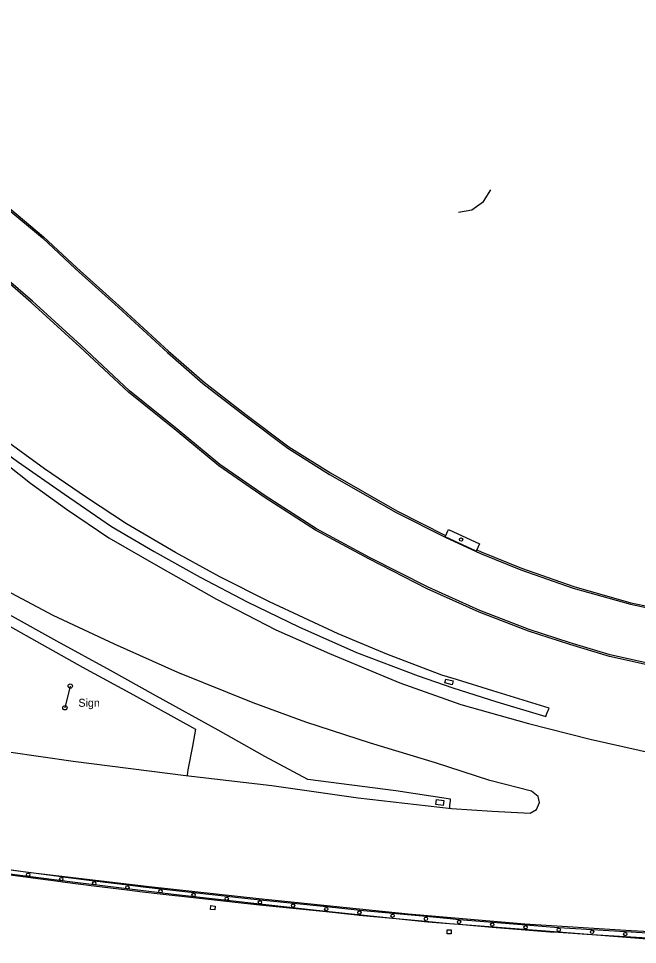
# Model space of a CAD drawing. Extents: x 2402803 to 2427059, y 6985292 to 6997652.
# Drawn here: x 2407177 to 2407548, y 6991341 to 6991896 of the extents above; entities that cross this region are included whole.
import ezdxf

# ---------------------------------------------------------------- set-up
doc = ezdxf.new("R2010")
doc.units = 0
for name, color, linetype in [('p_drainage conc drain', 7, 'Continuous'), ('p_road - paved curb', 7, 'Continuous'), ('p_road bridge end', 7, 'Continuous'), ('p_road conc barrier', 7, 'Continuous'), ('p_structure fence', 7, 'Continuous'), ('p_structure general', 7, 'Continuous'), ('p_structure sign', 7, 'Continuous')]:
    doc.layers.add(name, color=color, linetype=linetype)

msp = doc.modelspace()

# ---------------------------------------------------------------- linework, layer by layer
at = {"layer": 'p_drainage conc drain'}
for points in [[(2407495.31, 6991482.82), (2407461.51, 6991493.17), (2407439.65, 6991499.96), (2407430.91, 6991502.56), (2407398, 6991515.11), (2407368.74, 6991527.28), (2407327.59, 6991546.59), (2407297.77, 6991561.63), (2407271.19, 6991576.04), (2407241.76, 6991593.36), (2407217.86, 6991609.01), (2407192.75, 6991626.36), (2407166.85, 6991645.14), (2407141.98, 6991662.44), (2407121.95, 6991677.16), (2407118.81, 6991673.14), (2407147.5, 6991651.82)], [(2407147.5, 6991651.82), (2407176.48, 6991630.74), (2407204.73, 6991611.17), (2407232.89, 6991591.69), (2407258.36, 6991576.77), (2407286.05, 6991561.44), (2407314.15, 6991546.62), (2407345.14, 6991531.52), (2407379.75, 6991516.14), (2407416.71, 6991502.13), (2407437.42, 6991494.99), (2407463.85, 6991486.55), (2407493.25, 6991477.74), (2407493.92, 6991479.56), (2407495.26, 6991482.83)], [(2407435.81, 6991422.74), (2407435.68, 6991424.41), (2407436.09, 6991427.29), (2407436.19, 6991428.3), (2407403.36, 6991433.2), (2407350.65, 6991439.96), (2407324.82, 6991453.79), (2407296.79, 6991469.54), (2407259.76, 6991489.97), (2407232.32, 6991505.44), (2407200.11, 6991522.97), (2407171.68, 6991538.81), (2407155.05, 6991547.32), (2407153.74, 6991545.36), (2407152.67, 6991542.55), (2407181.77, 6991526.33), (2407215.48, 6991507.31), (2407246, 6991490.88), (2407283.16, 6991470.21), (2407281.37, 6991459.93), (2407278.71, 6991445.78), (2407278.2, 6991442.69)]]:
    msp.add_lwpolyline(points, dxfattribs=at)
at = {"layer": 'p_road - paved curb'}
for points in [[(2406913.05, 6991896.29), (2406917.73, 6991893.16), (2406925.72, 6991889.05), (2406938.06, 6991886.85), (2406964.13, 6991881.95), (2406990.75, 6991875.63), (2407013.14, 6991868.65), (2407035.28, 6991861.27), (2407054.31, 6991853.13), (2407079.19, 6991841.94), (2407104.84, 6991828.35), (2407129.59, 6991812.94), (2407149.69, 6991799.12), (2407171.94, 6991782.46), (2407192.05, 6991765.48), (2407211.98, 6991746.87), (2407237.54, 6991724.04), (2407267.04, 6991696.88), (2407288.34, 6991678.2), (2407313.4, 6991658.94), (2407339.2, 6991639.56), (2407364.14, 6991623.85), (2407404.02, 6991601.06), (2407433.1, 6991586.4)], [(2407171.32, 6991781.68), (2407191.39, 6991764.73), (2407211.31, 6991746.13), (2407236.87, 6991723.3), (2407266.37, 6991696.14), (2407287.7, 6991677.43), (2407312.8, 6991658.14), (2407338.63, 6991638.74), (2407363.63, 6991622.99), (2407403.55, 6991600.18), (2407432.83, 6991585.42), (2407454.07, 6991575.61), (2407478.36, 6991565.75), (2407509.71, 6991554.76), (2407544.04, 6991545.06), (2407567.6, 6991540.21), (2407593.95, 6991534.8)], [(2406945, 6991764.97), (2406947.57, 6991770.72), (2406965.07, 6991763.04), (2406990.3, 6991750.17), (2407020.03, 6991734.83), (2407042.49, 6991721.57), (2407061.41, 6991710.32), (2407086.7, 6991693.19), (2407108, 6991677.76), (2407129.19, 6991661.29), (2407156.86, 6991639.34), (2407184.22, 6991617.69), (2407205.8, 6991602.16), (2407231.26, 6991585), (2407262.14, 6991567.18), (2407295.86, 6991548.12), (2407331.36, 6991529.78), (2407363.47, 6991515.48), (2407405.8, 6991497.96), (2407442.37, 6991484.99), (2407482.95, 6991473.65), (2407519.84, 6991464.28), (2407559.05, 6991455.36), (2407592.31, 6991449.51)], [(2407594.2, 6991500.77), (2407561.27, 6991507.15), (2407531.52, 6991513.71), (2407507.58, 6991520.93), (2407482.96, 6991528.99), (2407453.29, 6991540.41), (2407422.21, 6991554.37), (2407387.11, 6991572.24), (2407355.22, 6991589.54), (2407324.34, 6991609.29), (2407297.23, 6991628.14), (2407271.61, 6991649.26), (2407243, 6991672.31), (2407213.92, 6991699.49), (2407184.78, 6991726.04), (2407160.23, 6991747.12)], [(2407594.39, 6991501.75), (2407561.47, 6991508.13), (2407531.77, 6991514.68), (2407507.88, 6991521.88), (2407483.3, 6991529.93), (2407453.67, 6991541.33), (2407422.64, 6991555.27), (2407387.58, 6991573.13), (2407355.73, 6991590.4), (2407324.9, 6991610.12), (2407297.83, 6991628.94), (2407272.24, 6991650.04), (2407243.66, 6991673.07), (2407214.6, 6991700.22), (2407185.44, 6991726.79), (2407160.87, 6991747.89)], [(2407451.88, 6991577.72), (2407454.47, 6991576.53), (2407478.71, 6991566.69), (2407510.01, 6991555.71), (2407544.28, 6991546.03), (2407567.8, 6991541.19), (2407594.15, 6991535.78)], [(2407132.1, 6991462.18), (2407209.79, 6991451.09), (2407277.46, 6991442.52), (2407329.03, 6991436.37), (2407380.76, 6991429), (2407436.77, 6991422.63), (2407461.19, 6991421.12), (2407483.94, 6991419.86), (2407487.75, 6991421.95), (2407489.45, 6991426.15), (2407488.76, 6991429.77), (2407484.6, 6991432.97), (2407459.73, 6991439.47), (2407427.07, 6991449.93), (2407388.08, 6991461.87), (2407349.46, 6991474.48), (2407317.81, 6991486.07), (2407272.72, 6991504.18), (2407234.74, 6991521.08), (2407197.89, 6991538.37), (2407153.73, 6991561.68)], [(2406356.2, 6991521.03), (2406435.63, 6991507.13), (2406528.3, 6991491.93), (2406614.71, 6991477.07), (2406708.94, 6991461.05), (2406795.55, 6991446.04), (2406879.87, 6991431.94), (2406965.36, 6991417.91), (2407031.19, 6991407.16), (2407112.52, 6991394.46), (2407182.66, 6991384.54), (2407255.5, 6991375.8), (2407321.14, 6991368.73), (2407410.68, 6991359.44), (2407480.65, 6991353.42), (2407544.35, 6991349.54), (2407589.26, 6991347)], [(2406354.89, 6991517.96), (2406421.49, 6991507.4), (2406501.63, 6991492.96), (2406568.05, 6991482.63), (2406649.67, 6991468.38), (2406721.27, 6991456.64), (2406789.87, 6991444.64), (2406870.57, 6991430.88), (2406945.37, 6991418.29), (2407020.91, 6991405.99), (2407093.19, 6991394.71), (2407157.59, 6991385.28), (2407211.03, 6991378.45), (2407270.04, 6991371.27), (2407355.73, 6991361.7), (2407422.57, 6991354.67), (2407495.59, 6991349.14), (2407554.25, 6991344.41), (2407589.36, 6991341.11)]]:
    msp.add_lwpolyline(points, dxfattribs=at)
at = {"layer": 'p_road bridge end'}
for points in [[(2407451.42, 6991576.94), (2407432.88, 6991585.5), (2407434.93, 6991589.93), (2407453.47, 6991581.37)], [(2407433.36, 6991500.21), (2407437.71, 6991499.09), (2407437.11, 6991496.77), (2407432.76, 6991497.89)], [(2407427.66, 6991428), (2407432.07, 6991427.42), (2407431.68, 6991424.46), (2407427.27, 6991425.04)], [(2407292.42, 6991364.44), (2407295.01, 6991364.12), (2407294.73, 6991361.8), (2407292.14, 6991362.12)], [(2407434.2, 6991349.96), (2407436.58, 6991349.89), (2407436.51, 6991347.45), (2407434.13, 6991347.52)]]:
    msp.add_lwpolyline(points, close=True, dxfattribs=at)
at = {"layer": 'p_road conc barrier'}
for p, q in [((2407162.87, 6991384.06), (2407182.69, 6991381.46)), ((2407163.26, 6991387.04), (2407183.08, 6991384.43)), ((2407183.08, 6991384.43), (2407202.91, 6991381.82)), ((2407182.69, 6991381.46), (2407202.52, 6991378.85)), ((2407222.36, 6991376.36), (2407242.21, 6991373.88)), ((2407222.74, 6991379.34), (2407242.58, 6991376.86)), ((2407262.07, 6991371.53), (2407281.94, 6991369.3)), ((2407262.4, 6991374.51), (2407282.27, 6991372.28)), ((2407282.27, 6991372.28), (2407302.14, 6991370.05)), ((2407281.94, 6991369.3), (2407301.81, 6991367.07)), ((2407322, 6991367.94), (2407341.9, 6991365.88)), ((2407341.9, 6991365.88), (2407361.79, 6991363.81)), ((2407321.69, 6991364.96), (2407341.59, 6991362.89)), ((2407341.59, 6991362.89), (2407361.48, 6991360.83)), ((2407381.66, 6991361.76), (2407401.57, 6991359.88)), ((2407401.57, 6991359.88), (2407421.48, 6991357.99)), ((2407381.37, 6991358.78), (2407401.28, 6991356.89)), ((2407401.28, 6991356.89), (2407421.2, 6991355)), ((2407441.36, 6991356.18), (2407461.29, 6991354.55)), ((2407461.29, 6991354.55), (2407481.22, 6991352.92)), ((2407441.11, 6991353.19), (2407461.05, 6991351.56)), ((2407461.05, 6991351.56), (2407480.98, 6991349.93)), ((2407501.11, 6991351.39), (2407521.07, 6991350.13)), ((2407521.07, 6991350.13), (2407541.03, 6991348.87)), ((2407541.03, 6991348.87), (2407560.99, 6991347.62)), ((2407500.92, 6991348.4), (2407520.88, 6991347.14)), ((2407520.88, 6991347.14), (2407540.84, 6991345.88)), ((2407540.84, 6991345.88), (2407560.8, 6991344.62))]:
    msp.add_line(p, q, dxfattribs=at)
for points in [[(2407202.91, 6991381.82), (2407203.76, 6991381.71), (2407222.74, 6991379.34)], [(2407202.52, 6991378.85), (2407203.38, 6991378.73), (2407222.36, 6991376.36)], [(2407242.58, 6991376.86), (2407251.75, 6991375.71), (2407262.4, 6991374.51)], [(2407242.21, 6991373.88), (2407251.39, 6991372.73), (2407262.07, 6991371.53)], [(2407301.81, 6991367.07), (2407306.94, 6991366.49), (2407321.69, 6991364.96)], [(2407302.14, 6991370.05), (2407307.26, 6991369.47), (2407322, 6991367.94)], [(2407361.48, 6991360.83), (2407379.89, 6991358.92), (2407381.37, 6991358.78)], [(2407361.79, 6991363.81), (2407380.19, 6991361.9), (2407381.66, 6991361.76)], [(2407421.2, 6991355), (2407435.59, 6991353.64), (2407441.11, 6991353.19)], [(2407421.48, 6991357.99), (2407435.86, 6991356.62), (2407441.36, 6991356.18)], [(2407480.98, 6991349.93), (2407495.59, 6991348.73), (2407500.92, 6991348.4)], [(2407481.22, 6991352.92), (2407495.8, 6991351.73), (2407501.11, 6991351.39)]]:
    msp.add_lwpolyline(points, dxfattribs=at)
for centre in [(2407182.89, 6991382.94), (2407202.71, 6991380.33), (2407222.55, 6991377.85), (2407242.39, 6991375.37), (2407262.23, 6991373.02), (2407282.1, 6991370.79), (2407301.97, 6991368.56), (2407321.85, 6991366.45), (2407341.74, 6991364.39), (2407361.63, 6991362.32), (2407381.52, 6991360.27), (2407401.43, 6991358.38), (2407421.34, 6991356.49), (2407441.23, 6991354.68), (2407461.17, 6991353.05), (2407481.1, 6991351.42), (2407501.01, 6991349.89), (2407520.97, 6991348.64), (2407540.93, 6991347.38)]:
    msp.add_circle(centre, 1, dxfattribs=at)
at = {"layer": 'p_structure fence'}
msp.add_lwpolyline([(2407440.96, 6991780.21), (2407448.97, 6991781.52), (2407455.97, 6991786.59), (2407460.36, 6991793.6)], dxfattribs=at)
at = {"layer": 'p_structure general'}
msp.add_circle((2407442.5, 6991583.84), 1, dxfattribs=at)
at = {"layer": 'p_structure sign'}
msp.add_line((2407208.15, 6991496.03), (2407204.95, 6991483.02), dxfattribs=at)
for centre in [(2407208.16, 6991496.02), (2407204.96, 6991483.01)]:
    msp.add_circle(centre, 1.3, dxfattribs=at)

# ---------------------------------------------------------------- texts
msp.add_text('Sign', height=4.8, dxfattribs=at).set_placement((2407213.01, 6991483.62))

doc.saveas('drawing.dxf')
